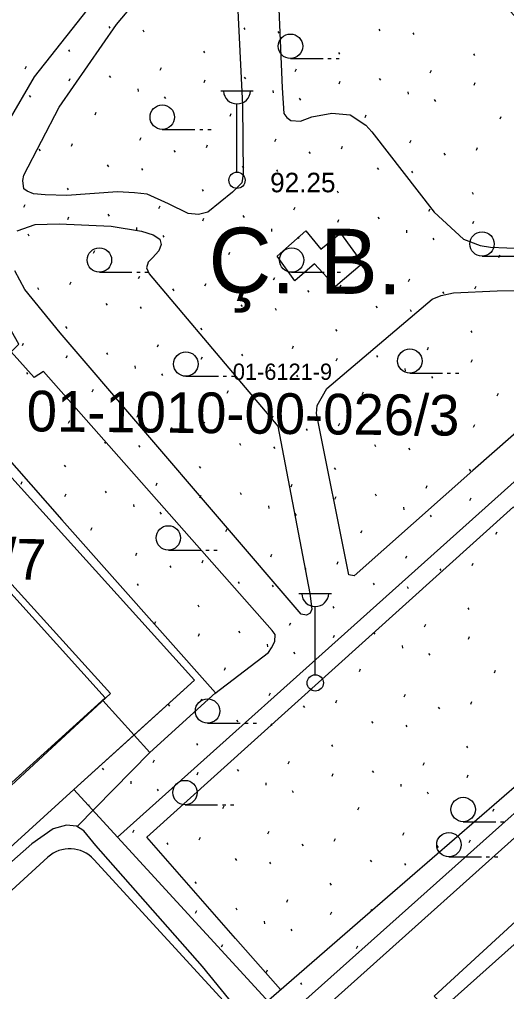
# Model space of a CAD drawing. Extents: x 412225 to 413380, y 4456471 to 4457189.
# Drawn here: x 412742.4 to 412772.4, y 4456938.5 to 4456998.3 of the extents above; entities that cross this region are included whole.
import ezdxf

# ---------------------------------------------------------------- set-up
doc = ezdxf.new("R2010")
doc.units = 0
for name, color, linetype in [('0_HALİHAZIR', 7, 'Continuous'), ('0_KADASTRO', 7, 'Continuous'), ('Level 27', 7, 'Continuous'), ('Level 41', 7, 'Continuous'), ('Level 56', 7, 'Continuous'), ('Level 57', 7, 'Continuous'), ('Level 59', 7, 'Continuous'), ('Level 62', 7, 'Continuous')]:
    doc.layers.add(name, color=color, linetype=linetype)

msp = doc.modelspace()

# ---------------------------------------------------------------- linework, layer by layer
at = {"layer": '0_HALİHAZIR'}
for p, q in [((412759.088, 4456995.862), (412761.088, 4456995.862)), ((412761.388, 4456995.862), (412761.588, 4456995.862)), ((412761.888, 4456995.862), (412762.088, 4456995.862)), ((412754.802, 4456993.876), (412756.802, 4456993.876)), ((412755.802, 4456988.876), (412755.802, 4456993.069)), ((412751.211, 4456991.505), (412753.211, 4456991.505)), ((412753.511, 4456991.505), (412753.711, 4456991.505)), ((412754.011, 4456991.505), (412754.211, 4456991.505)), ((412770.854, 4456983.709), (412772.854, 4456983.709)), ((412747.349, 4456982.723), (412749.349, 4456982.723)), ((412749.649, 4456982.723), (412749.849, 4456982.723)), ((412750.149, 4456982.723), (412750.349, 4456982.723)), ((412759.16, 4456982.72), (412761.161, 4456982.72)), ((412761.461, 4456982.72), (412761.661, 4456982.72)), ((412761.961, 4456982.72), (412762.161, 4456982.72)), ((412752.661, 4456976.329), (412754.661, 4456976.33)), ((412754.961, 4456976.33), (412755.161, 4456976.33)), ((412755.461, 4456976.33), (412755.661, 4456976.33)), ((412766.419, 4456976.516), (412768.419, 4456976.516)), ((412768.719, 4456976.516), (412768.919, 4456976.516)), ((412769.219, 4456976.516), (412769.419, 4456976.516)), ((412751.585, 4456965.646), (412753.585, 4456965.646)), ((412753.885, 4456965.646), (412754.085, 4456965.646)), ((412754.385, 4456965.646), (412754.585, 4456965.646)), ((412759.611, 4456962.985), (412761.611, 4456962.985)), ((412760.611, 4456957.985), (412760.611, 4456962.178)), ((412753.995, 4456955.006), (412755.995, 4456955.006)), ((412756.295, 4456955.006), (412756.495, 4456955.006)), ((412756.795, 4456955.006), (412756.995, 4456955.006)), ((412752.609, 4456949.996), (412754.609, 4456949.996)), ((412754.909, 4456949.996), (412755.109, 4456949.996)), ((412755.409, 4456949.996), (412755.609, 4456949.996)), ((412769.695, 4456948.957), (412771.695, 4456948.957)), ((412771.995, 4456948.957), (412772.195, 4456948.957)), ((412768.818, 4456946.792), (412770.818, 4456946.791)), ((412771.118, 4456946.791), (412771.318, 4456946.791)), ((412771.618, 4456946.791), (412771.818, 4456946.791))]:
    msp.add_line(p, q, dxfattribs=at)
for points in [[(412751.038, 4457038.811), (412755.076, 4457021.66), (412758.012, 4457007.635), (412758.585, 4456994.052), (412758.685, 4456992.488), (412758.865, 4456992.223), (412759.1, 4456992.052), (412759.694, 4456992.009), (412760.402, 4456992.264), (412761.619, 4456992.492), (412762.759, 4456992.395), (412763.724, 4456991.759), (412764.092, 4456991.362), (412767.91, 4456986.412), (412769.71, 4456984.758), (412770.749, 4456984.362), (412771.376, 4456984.256), (412776.381, 4456984.065)], [(412761.497, 4456930.447), (412753.688, 4456940.053), (412747.141, 4456947.498), (412746.397, 4456948.389), (412745.949, 4456948.681), (412745.331, 4456948.738), (412744.516, 4456948.525), (412743.201, 4456947.596), (412739.127, 4456944.013), (412738.445, 4456943.769), (412737.57, 4456943.803), (412736.501, 4456944.322), (412735.14, 4456945.526), (412721.889, 4456960.912), (412705.563, 4456978.944), (412695.97, 4456990.045), (412691.524, 4456994.846), (412689.517, 4456997.436), (412688.422, 4456999.052), (412688.241, 4456999.549), (412688.318, 4456999.849), (412688.611, 4457000.321), (412689.132, 4457000.744), (412694.028, 4457004.011)], [(412754.442, 4456956.832), (412757.729, 4456959.349), (412757.915, 4456959.644), (412758.118, 4456960.035), (412758.141, 4456960.46), (412757.959, 4456960.713), (412743.92, 4456976.627), (412743.34, 4456976.244), (412741.926, 4456977.829), (412742.401, 4456978.303), (412739.895, 4456982.709), (412739.532, 4456983.678), (412739.515, 4456984.519), (412739.542, 4456985.48), (412740.091, 4456987.57), (412741.747, 4456991.951), (412743.355, 4456994.74), (412749.907, 4457003.039)], [(412756.144, 4456992.997), (412756.187, 4456988.745), (412756.099, 4456988.226), (412755.532, 4456987.635), (412754.006, 4456986.425), (412753.438, 4456986.273), (412752.808, 4456986.33), (412751.598, 4456986.93), (412750.29, 4456987.523), (412749.502, 4456987.601), (412748.47, 4456987.655), (412745.353, 4456987.431), (412744.017, 4456987.489), (412743.313, 4456987.538), (412742.908, 4456987.706), (412742.709, 4456987.85), (412742.638, 4456988.353), (412742.704, 4456988.691), (412744.874, 4456992.875), (412748.405, 4456997.948), (412752.031, 4457002.274)], [(412755.704, 4457001.727), (412756.144, 4456992.997)], [(412720.44, 4456995.348), (412732.13, 4456982.213), (412745.039, 4456967.503), (412754.487, 4456956.872), (412750.445, 4456953.214), (412747.566, 4456956.412)], [(412742.292, 4456985.267), (412743.396, 4456985.647), (412744.872, 4456985.703), (412748.079, 4456985.557), (412749.938, 4456985.252), (412750.657, 4456985.031), (412751.069, 4456984.754), (412751.136, 4456984.422), (412750.994, 4456984.039), (412750.606, 4456983.609), (412750.336, 4456983.332), (412750.245, 4456982.995), (412750.409, 4456982.634), (412756.081, 4456975.905), (412758.316, 4456973.266)], [(412758.272, 4456983.711), (412760.022, 4456985.263)], [(412760.022, 4456985.263), (412760.949, 4456984.142), (412762.17, 4456985.125), (412763.521, 4456983.264), (412761.863, 4456981.841), (412760.573, 4456983.237), (412759.362, 4456982.205), (412758.272, 4456983.711)], [(412760.268, 4456962.971), (412760.4, 4456962.014), (412760.29, 4456961.776), (412760.076, 4456961.654), (412759.75, 4456961.707), (412744.944, 4456979.001), (412742.771, 4456981.661), (412742.15, 4456982.802)], [(412776.285, 4456975.809), (412770.287, 4456970.539), (412763.005, 4456964.068), (412762.679, 4456964.122), (412760.694, 4456974.041), (412760.733, 4456974.538), (412761.055, 4456975.106), (412761.324, 4456975.579), (412767.8, 4456981.069), (412768.347, 4456981.296), (412769.098, 4456981.451), (412771.785, 4456981.589), (412776.353, 4456981.651)], [(412758.316, 4456973.266), (412760.268, 4456962.971)], [(412755.713, 4456941.768), (412750.259, 4456947.999), (412772.788, 4456968.312), (412776.149, 4456964.007)], [(412756.343, 4456936.787), (412763.669, 4456943.158), (412776.031, 4456953.849)], [(412750.445, 4456953.214), (412745.986, 4456948.657)], [(412775.75, 4456929.5), (412773.734, 4456927.677), (412766.216, 4456936.015), (412768.159, 4456937.983), (412767.909, 4456938.226), (412775.936, 4456945.61)], [(412758.481, 4456938.646), (412755.713, 4456941.768)]]:
    msp.add_lwpolyline(points, dxfattribs=at)
msp.add_lwpolyline([(412748.023, 4456956.836), (412739.996, 4456949.406), (412737.719, 4456951.937), (412737.065, 4456951.314), (412733.063, 4456955.313), (412733.896, 4456956.109), (412732.323, 4456957.897), (412731.582, 4456957.242), (412728.123, 4456961.139), (412728.746, 4456961.885), (412726.722, 4456964.123), (412734.528, 4456971.747)], close=True, dxfattribs=at)
for centre, radius in [((412759.088, 4456996.612), 0.75), ((412751.211, 4456992.255), 0.75), ((412755.802, 4456988.376), 0.5), ((412770.854, 4456984.459), 0.75), ((412747.349, 4456983.473), 0.75), ((412759.16, 4456983.47), 0.75), ((412766.419, 4456977.266), 0.75), ((412752.661, 4456977.079), 0.75), ((412751.585, 4456966.396), 0.75), ((412760.611, 4456957.485), 0.5), ((412753.995, 4456955.756), 0.75), ((412752.609, 4456950.746), 0.75), ((412769.695, 4456949.707), 0.75), ((412768.818, 4456947.542), 0.75)]:
    msp.add_circle(centre, radius, dxfattribs=at)
for centre in [(412755.802, 4456993.906), (412760.611, 4456963.015)]:
    msp.add_arc(centre, 0.837, 183.298, 356.90719, dxfattribs=at)
at = {"layer": '0_KADASTRO'}
msp.add_lwpolyline([(412784.218, 4456980.035), (412748.469, 4456948.003), (412745.79, 4456950.928), (412749.434, 4456954.234), (412753.193, 4456957.646), (412737.772, 4456974.71), (412722.35, 4456991.774), (412707.535, 4456978.331), (412701.888, 4456984.577), (412748.435, 4457014.29), (412737.837, 4457031.159), (412739.91, 4457032.486), (412741.218, 4457033.324), (412758.059, 4457014.779), (412763.276, 4456999.844), (412771.137, 4457000.378), (412775.962, 4456995.065)], dxfattribs=at)
for points in [[(412722.96, 4456961.27), (412726.729, 4456964.69), (412734.24, 4456971.505), (412737.772, 4456974.71), (412753.193, 4456957.646), (412749.434, 4456954.234), (412745.79, 4456950.928), (412738.385, 4456944.21), (412738.165, 4456944.453)], [(412759.482, 4456935.982), (412795.232, 4456968.022), (412809.877, 4456952.048), (412811.858, 4456949.887), (412783.109, 4456928.277), (412773.296, 4456920.901)]]:
    msp.add_lwpolyline(points, close=True, dxfattribs=at)
at = {"layer": 'Level 27'}
msp.add_lwpolyline([(412773.296, 4456920.901), (412757.565, 4456938.074), (412748.469, 4456948.003), (412745.79, 4456950.928), (412738.385, 4456944.21), (412738.165, 4456944.453), (412722.96, 4456961.27), (412707.535, 4456978.331), (412701.888, 4456984.577), (412694.625, 4456992.61), (412693.675, 4456996.092), (412693.851, 4456999.31), (412694.796, 4457002.349), (412697.045, 4457005.037), (412737.837, 4457031.159), (412739.91, 4457032.486), (412741.218, 4457033.324), (412750.109, 4457039.017)], dxfattribs=at)
at = {"layer": 'Level 41'}
for p, q in [((412747.923, 4456997.826), (412747.993, 4456997.719)), ((412756.215, 4456997.741), (412756.285, 4456997.634)), ((412750.02, 4456997.613), (412750.09, 4456997.505)), ((412758.312, 4456997.528), (412758.382, 4456997.42)), ((412764.508, 4456997.657), (412764.578, 4456997.549)), ((412766.605, 4456997.443), (412766.675, 4456997.335)), ((412745.452, 4456996.398), (412745.522, 4456996.291)), ((412753.745, 4456996.314), (412753.815, 4456996.206)), ((412762.037, 4456996.229), (412762.107, 4456996.121)), ((412770.33, 4456996.144), (412770.4, 4456996.036)), ((412742.799, 4456995.233), (412742.872, 4456995.391)), ((412751.092, 4456995.148), (412751.164, 4456995.306)), ((412747.959, 4456994.796), (412748.029, 4456994.688)), ((412756.251, 4456994.711), (412756.321, 4456994.603)), ((412759.384, 4456995.063), (412759.457, 4456995.221)), ((412767.677, 4456994.978), (412767.749, 4456995.136)), ((412745.49, 4456994.476), (412745.564, 4456994.635)), ((412753.783, 4456994.391), (412753.857, 4456994.55)), ((412762.076, 4456994.306), (412762.149, 4456994.466)), ((412764.544, 4456994.626), (412764.614, 4456994.518)), ((412770.368, 4456994.221), (412770.442, 4456994.381)), ((412743.041, 4456993.585), (412743.11, 4456993.477)), ((412749.709, 4456993.987), (412749.725, 4456993.827)), ((412751.334, 4456993.5), (412751.403, 4456993.392)), ((412758.001, 4456993.902), (412758.018, 4456993.742)), ((412766.294, 4456993.817), (412766.31, 4456993.657)), ((412759.626, 4456993.415), (412759.695, 4456993.308)), ((412767.919, 4456993.33), (412767.988, 4456993.223)), ((412747.085, 4456992.4), (412747.159, 4456992.559)), ((412755.378, 4456992.315), (412755.451, 4456992.474)), ((412763.67, 4456992.23), (412763.744, 4456992.389)), ((412771.963, 4456992.145), (412772.037, 4456992.304)), ((412745.628, 4456990.476), (412745.7, 4456990.636)), ((412749.841, 4456990.841), (412749.913, 4456991.001)), ((412753.92, 4456990.392), (412753.993, 4456990.551)), ((412758.134, 4456990.756), (412758.206, 4456990.916)), ((412766.427, 4456990.672), (412766.498, 4456990.831)), ((412743.637, 4456990.289), (412743.707, 4456990.182)), ((412751.93, 4456990.204), (412752, 4456990.097)), ((412760.223, 4456990.119), (412760.293, 4456990.012)), ((412762.213, 4456990.307), (412762.285, 4456990.466)), ((412768.515, 4456990.034), (412768.585, 4456989.927)), ((412770.505, 4456990.222), (412770.578, 4456990.381)), ((412747.836, 4456989.317), (412747.906, 4456989.209)), ((412749.933, 4456989.103), (412750.003, 4456988.996)), ((412756.128, 4456989.232), (412756.198, 4456989.124)), ((412758.225, 4456989.018), (412758.295, 4456988.911)), ((412764.421, 4456989.147), (412764.491, 4456989.039)), ((412766.518, 4456988.934), (412766.588, 4456988.826)), ((412745.365, 4456987.889), (412745.435, 4456987.781)), ((412753.658, 4456987.804), (412753.727, 4456987.696)), ((412761.95, 4456987.719), (412762.02, 4456987.611)), ((412770.243, 4456987.634), (412770.313, 4456987.527)), ((412742.712, 4456986.723), (412742.785, 4456986.881)), ((412751.005, 4456986.638), (412751.077, 4456986.796)), ((412759.297, 4456986.553), (412759.37, 4456986.712)), ((412767.59, 4456986.468), (412767.662, 4456986.627)), ((412745.403, 4456985.966), (412745.477, 4456986.126)), ((412747.872, 4456986.286), (412747.942, 4456986.178)), ((412753.696, 4456985.882), (412753.77, 4456986.041)), ((412756.164, 4456986.201), (412756.234, 4456986.094)), ((412761.988, 4456985.797), (412762.062, 4456985.956)), ((412764.457, 4456986.116), (412764.527, 4456986.009)), ((412770.281, 4456985.712), (412770.355, 4456985.871)), ((412749.622, 4456985.477), (412749.638, 4456985.317)), ((412757.914, 4456985.392), (412757.93, 4456985.232)), ((412766.207, 4456985.308), (412766.223, 4456985.147)), ((412742.954, 4456985.075), (412743.023, 4456984.968)), ((412751.247, 4456984.991), (412751.316, 4456984.883)), ((412759.539, 4456984.906), (412759.608, 4456984.798)), ((412767.832, 4456984.821), (412767.901, 4456984.713)), ((412746.998, 4456983.89), (412747.072, 4456984.049)), ((412755.291, 4456983.805), (412755.364, 4456983.964)), ((412763.583, 4456983.72), (412763.657, 4456983.88)), ((412771.876, 4456983.635), (412771.95, 4456983.795)), ((412749.754, 4456982.332), (412749.826, 4456982.491)), ((412758.047, 4456982.247), (412758.119, 4456982.406)), ((412766.339, 4456982.162), (412766.411, 4456982.321)), ((412743.55, 4456981.779), (412743.62, 4456981.672)), ((412745.54, 4456981.967), (412745.613, 4456982.126)), ((412751.843, 4456981.694), (412751.913, 4456981.588)), ((412753.833, 4456981.882), (412753.906, 4456982.041)), ((412760.136, 4456981.609), (412760.205, 4456981.503)), ((412762.126, 4456981.797), (412762.198, 4456981.956)), ((412770.418, 4456981.712), (412770.491, 4456981.871)), ((412768.428, 4456981.525), (412768.498, 4456981.418)), ((412747.749, 4456980.807), (412747.819, 4456980.699)), ((412749.846, 4456980.594), (412749.915, 4456980.486)), ((412756.041, 4456980.722), (412756.111, 4456980.615)), ((412758.138, 4456980.509), (412758.208, 4456980.401)), ((412764.334, 4456980.637), (412764.404, 4456980.53)), ((412766.431, 4456980.424), (412766.501, 4456980.316)), ((412745.278, 4456979.379), (412745.348, 4456979.272)), ((412753.57, 4456979.295), (412753.64, 4456979.187)), ((412761.863, 4456979.21), (412761.933, 4456979.102)), ((412770.156, 4456979.125), (412770.226, 4456979.017)), ((412742.625, 4456978.213), (412742.697, 4456978.372)), ((412750.917, 4456978.129), (412750.99, 4456978.287)), ((412759.21, 4456978.044), (412759.283, 4456978.202)), ((412767.503, 4456977.959), (412767.575, 4456978.117)), ((412745.316, 4456977.457), (412745.39, 4456977.616)), ((412747.785, 4456977.777), (412747.855, 4456977.669)), ((412753.609, 4456977.372), (412753.682, 4456977.531)), ((412756.077, 4456977.692), (412756.147, 4456977.584)), ((412761.901, 4456977.287), (412761.975, 4456977.446)), ((412764.37, 4456977.607), (412764.44, 4456977.499)), ((412770.194, 4456977.202), (412770.268, 4456977.362)), ((412749.534, 4456976.968), (412749.551, 4456976.808)), ((412757.827, 4456976.883), (412757.843, 4456976.723)), ((412766.12, 4456976.798), (412766.136, 4456976.638)), ((412742.867, 4456976.566), (412742.936, 4456976.458)), ((412751.16, 4456976.481), (412751.228, 4456976.373)), ((412759.452, 4456976.396), (412759.521, 4456976.288)), ((412767.745, 4456976.311), (412767.814, 4456976.204)), ((412746.911, 4456975.38), (412746.985, 4456975.54)), ((412755.204, 4456975.296), (412755.277, 4456975.455)), ((412763.496, 4456975.211), (412763.57, 4456975.37)), ((412771.789, 4456975.126), (412771.862, 4456975.285)), ((412749.667, 4456973.822), (412749.739, 4456973.981)), ((412757.96, 4456973.737), (412758.031, 4456973.897)), ((412766.252, 4456973.652), (412766.324, 4456973.812)), ((412743.463, 4456973.27), (412743.533, 4456973.163)), ((412745.453, 4456973.457), (412745.526, 4456973.617)), ((412751.756, 4456973.185), (412751.826, 4456973.078)), ((412753.746, 4456973.372), (412753.819, 4456973.532)), ((412762.038, 4456973.288), (412762.111, 4456973.447)), ((412770.331, 4456973.203), (412770.404, 4456973.362)), ((412760.048, 4456973.1), (412760.118, 4456972.993)), ((412768.341, 4456973.015), (412768.411, 4456972.908)), ((412747.662, 4456972.298), (412747.731, 4456972.19)), ((412749.758, 4456972.084), (412749.828, 4456971.976)), ((412755.954, 4456972.213), (412756.024, 4456972.105)), ((412758.051, 4456971.999), (412758.121, 4456971.892)), ((412764.247, 4456972.128), (412764.317, 4456972.02)), ((412766.344, 4456971.914), (412766.414, 4456971.807)), ((412745.191, 4456970.87), (412745.261, 4456970.762)), ((412753.483, 4456970.785), (412753.553, 4456970.677)), ((412761.776, 4456970.7), (412761.846, 4456970.592)), ((412770.069, 4456970.615), (412770.138, 4456970.507)), ((412742.538, 4456969.704), (412742.61, 4456969.862)), ((412750.83, 4456969.619), (412750.903, 4456969.777)), ((412759.123, 4456969.534), (412759.196, 4456969.692)), ((412767.415, 4456969.449), (412767.488, 4456969.608)), ((412745.229, 4456968.947), (412745.303, 4456969.107)), ((412747.698, 4456969.267), (412747.767, 4456969.159)), ((412753.522, 4456968.862), (412753.595, 4456969.022)), ((412755.99, 4456969.182), (412756.06, 4456969.074)), ((412764.283, 4456969.097), (412764.353, 4456968.99)), ((412749.447, 4456968.458), (412749.464, 4456968.298)), ((412761.814, 4456968.778), (412761.888, 4456968.937)), ((412770.107, 4456968.693), (412770.18, 4456968.852)), ((412751.072, 4456967.971), (412751.141, 4456967.864)), ((412757.74, 4456968.373), (412757.756, 4456968.213)), ((412759.365, 4456967.887), (412759.434, 4456967.779)), ((412766.032, 4456968.288), (412766.049, 4456968.128)), ((412767.658, 4456967.802), (412767.727, 4456967.694)), ((412746.824, 4456966.871), (412746.898, 4456967.03)), ((412755.117, 4456966.786), (412755.19, 4456966.945)), ((412763.409, 4456966.701), (412763.483, 4456966.86)), ((412771.702, 4456966.616), (412771.775, 4456966.776)), ((412749.58, 4456965.313), (412749.652, 4456965.472)), ((412753.659, 4456964.863), (412753.731, 4456965.022)), ((412757.873, 4456965.228), (412757.944, 4456965.387)), ((412761.951, 4456964.778), (412762.024, 4456964.937)), ((412766.165, 4456965.143), (412766.237, 4456965.302)), ((412770.244, 4456964.693), (412770.317, 4456964.852)), ((412751.669, 4456964.675), (412751.739, 4456964.568)), ((412759.961, 4456964.59), (412760.031, 4456964.484)), ((412768.254, 4456964.505), (412768.324, 4456964.399)), ((412755.867, 4456963.703), (412755.937, 4456963.595)), ((412764.16, 4456963.618), (412764.23, 4456963.511)), ((412749.671, 4456963.575), (412749.741, 4456963.467)), ((412757.964, 4456963.49), (412758.034, 4456963.382)), ((412766.257, 4456963.405), (412766.326, 4456963.297)), ((412753.396, 4456962.275), (412753.466, 4456962.168)), ((412761.689, 4456962.191), (412761.759, 4456962.083)), ((412769.981, 4456962.106), (412770.051, 4456961.998)), ((412750.743, 4456961.109), (412750.816, 4456961.268)), ((412755.903, 4456960.673), (412755.973, 4456960.565)), ((412759.036, 4456961.025), (412759.108, 4456961.183)), ((412767.328, 4456960.94), (412767.401, 4456961.098)), ((412753.435, 4456960.353), (412753.508, 4456960.512)), ((412761.727, 4456960.268), (412761.801, 4456960.427)), ((412764.196, 4456960.588), (412764.265, 4456960.48)), ((412770.02, 4456960.183), (412770.093, 4456960.342)), ((412757.653, 4456959.864), (412757.669, 4456959.704)), ((412765.945, 4456959.779), (412765.962, 4456959.619)), ((412759.278, 4456959.377), (412759.347, 4456959.269)), ((412767.571, 4456959.292), (412767.639, 4456959.184)), ((412755.029, 4456958.276), (412755.103, 4456958.436)), ((412763.322, 4456958.192), (412763.396, 4456958.351)), ((412771.615, 4456958.107), (412771.688, 4456958.266)), ((412753.572, 4456956.353), (412753.644, 4456956.513)), ((412757.786, 4456956.718), (412757.857, 4456956.877)), ((412766.078, 4456956.633), (412766.15, 4456956.793)), ((412751.582, 4456956.166), (412751.652, 4456956.059)), ((412759.874, 4456956.081), (412759.944, 4456955.974)), ((412761.864, 4456956.268), (412761.937, 4456956.428)), ((412768.167, 4456955.996), (412768.237, 4456955.889)), ((412770.157, 4456956.184), (412770.229, 4456956.343)), ((412755.78, 4456955.194), (412755.85, 4456955.086)), ((412757.877, 4456954.98), (412757.947, 4456954.872)), ((412764.073, 4456955.109), (412764.142, 4456955.001)), ((412766.169, 4456954.895), (412766.239, 4456954.788)), ((412753.309, 4456953.766), (412753.379, 4456953.658)), ((412761.602, 4456953.681), (412761.672, 4456953.573)), ((412769.894, 4456953.596), (412769.964, 4456953.488)), ((412750.656, 4456952.6), (412750.729, 4456952.758)), ((412758.949, 4456952.515), (412759.021, 4456952.673)), ((412767.241, 4456952.43), (412767.314, 4456952.588)), ((412747.523, 4456952.248), (412747.593, 4456952.14)), ((412753.348, 4456951.843), (412753.421, 4456952.003)), ((412755.816, 4456952.163), (412755.886, 4456952.055)), ((412761.64, 4456951.758), (412761.714, 4456951.918)), ((412764.108, 4456952.078), (412764.178, 4456951.971)), ((412769.933, 4456951.674), (412770.006, 4456951.833)), ((412749.273, 4456951.439), (412749.29, 4456951.279)), ((412757.566, 4456951.354), (412757.582, 4456951.194)), ((412765.858, 4456951.269), (412765.875, 4456951.109)), ((412750.898, 4456950.952), (412750.967, 4456950.845)), ((412759.191, 4456950.868), (412759.26, 4456950.76)), ((412767.483, 4456950.783), (412767.552, 4456950.675)), ((412746.692, 4456949.943), (412746.723, 4456950.011)), ((412754.942, 4456949.767), (412755.016, 4456949.926)), ((412763.235, 4456949.682), (412763.309, 4456949.841)), ((412771.527, 4456949.597), (412771.601, 4456949.756)), ((412749.406, 4456948.294), (412749.478, 4456948.453)), ((412757.699, 4456948.209), (412757.77, 4456948.368)), ((412765.991, 4456948.124), (412766.063, 4456948.283)), ((412751.495, 4456947.656), (412751.564, 4456947.549)), ((412753.485, 4456947.844), (412753.557, 4456948.003)), ((412759.787, 4456947.571), (412759.857, 4456947.465)), ((412761.777, 4456947.759), (412761.85, 4456947.918)), ((412768.08, 4456947.486), (412768.15, 4456947.38)), ((412770.07, 4456947.674), (412770.142, 4456947.833)), ((412755.693, 4456946.684), (412755.763, 4456946.576)), ((412757.79, 4456946.471), (412757.86, 4456946.363)), ((412763.985, 4456946.599), (412764.055, 4456946.491)), ((412766.082, 4456946.386), (412766.152, 4456946.278)), ((412753.222, 4456945.256), (412753.292, 4456945.149)), ((412761.515, 4456945.171), (412761.585, 4456945.064)), ((412758.862, 4456944.006), (412758.934, 4456944.164)), ((412753.26, 4456943.334), (412753.334, 4456943.493)), ((412755.729, 4456943.654), (412755.799, 4456943.546)), ((412761.553, 4456943.249), (412761.627, 4456943.408)), ((412764.021, 4456943.569), (412764.091, 4456943.461)), ((412757.479, 4456942.845), (412757.495, 4456942.684)), ((412759.104, 4456942.358), (412759.173, 4456942.25)), ((412754.855, 4456941.257), (412754.929, 4456941.417)), ((412763.148, 4456941.172), (412763.221, 4456941.332)), ((412757.611, 4456939.699), (412757.683, 4456939.858)), ((412759.7, 4456939.062), (412759.77, 4456938.955))]:
    msp.add_line(p, q, dxfattribs=at)
at = {"layer": 'Level 57'}
for points in [[(412707.535, 4456978.331), (412722.35, 4456991.774), (412737.772, 4456974.71), (412753.193, 4456957.646), (412745.79, 4456950.928)], [(412811.858, 4456949.887), (412809.877, 4456952.048), (412794.316, 4456969.02), (412777.408, 4456953.548), (412758.703, 4456936.832)]]:
    msp.add_lwpolyline(points, dxfattribs=at)
at = {"layer": 'Level 59'}
for points in [[(412713.335, 4456979.581), (412720.844, 4456986.353), (412734.24, 4456971.505), (412747.698, 4456956.578), (412740.187, 4456949.763), (412726.729, 4456964.69)], [(412773.32, 4456928.024), (412766.52, 4456935.771), (412781.432, 4456949.098), (412796.234, 4456962.642), (412803.035, 4456954.896), (412788.233, 4456941.352)]]:
    msp.add_lwpolyline(points, close=True, dxfattribs=at)
at = {"layer": 'Level 62'}
for points in [[(412744.185, 4456946.772), (412740.47, 4456943.402)], [(412769.158, 4456922.457), (412756.09, 4456936.723), (412747.004, 4456946.641)]]:
    msp.add_lwpolyline(points, dxfattribs=at)
msp.add_arc((412745.529, 4456945.29), 2, 42.49135, 132.20246, dxfattribs=at)

# ---------------------------------------------------------------- texts
at = {"layer": '0_HALİHAZIR'}
msp.add_text('92.25', height=1.2, dxfattribs=at).set_placement((412757.838, 4456987.637))
at = {"layer": '0_KADASTRO'}
msp.add_text('01-6121-9', height=1, dxfattribs=at).set_placement((412755.549, 4456976.109))
msp.add_text('01-6121-9', height=1, dxfattribs=at).set_placement((412755.549, 4456976.109))
at = {"layer": 'Level 41'}
msp.add_text('Ç. B.', height=4, rotation=359.4141, dxfattribs=at).set_placement((412754.036, 4456981.482))
at = {"layer": 'Level 56'}
for s, p in [('01-1010-00-026/3', (412742.874, 4456972.949)), ('01-1010-00-026/7', (412717.509, 4456964.084))]:
    msp.add_text(s, height=2.5, rotation=359.4136, dxfattribs=at).set_placement(p)

doc.saveas('drawing.dxf')
